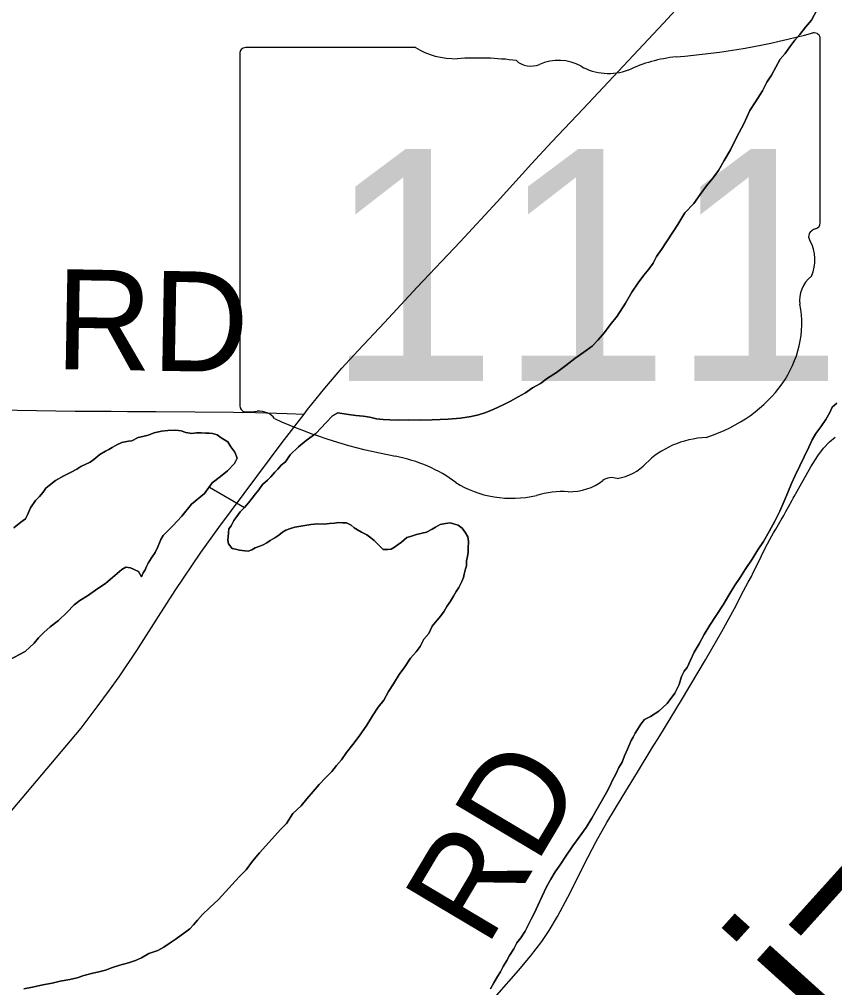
# Model space of a CAD drawing. Extents: x -483 to 680, y 0 to 440.
# Drawn here: x 143.54 to 166.7, y 160.88 to 188.39 of the extents above; entities that cross this region are included whole.
import ezdxf

# ---------------------------------------------------------------- set-up
doc = ezdxf.new("R2010")
doc.units = 0
for name, color, linetype in [('GM_X_County_Road', 7, 'Continuous'), ('GM_X_County_Road_Text', 7, 'Continuous'), ('GM_X_Major_River', 7, 'Continuous'), ('GM_X_Major_River_Text', 7, 'Continuous'), ('GM_X_Minor_Lake', 7, 'Continuous'), ('GM_X_Minor_River', 7, 'Continuous'), ('GM_X_State_Location', 7, 'Continuous'), ('GM_X_State_Route', 7, 'Continuous'), ('GM_X_State_Shield', 7, 'Continuous'), ('GM_X_Township_Road', 7, 'Continuous'), ('GM_X_Township_Road_Text', 7, 'Continuous')]:
    doc.layers.add(name, color=color, linetype=linetype)

msp = doc.modelspace()

# ---------------------------------------------------------------- linework, layer by layer
at = {"layer": 'GM_X_County_Road'}
msp.add_lwpolyline([(157.096, 160.664), (157.712, 161.363), (158.053, 161.768), (158.378, 162.187), (158.586, 162.498), (158.827, 162.9), (159.122, 163.449), (159.691, 164.59), (159.92, 165.03), (160.223, 165.57), (160.658, 166.287), (161.095, 167.002), (161.517, 167.69), (161.728, 168.035), (162.345, 169.042), (163.027, 170.191), (163.49, 171.001), (163.85, 171.654), (164.112, 172.149), (164.242, 172.397), (164.332, 172.56), (164.385, 172.672), (164.492, 172.895), (164.724, 173.365), (164.854, 173.61), (164.915, 173.717), (164.96, 173.798), (165.022, 173.904), (165.175, 174.166), (165.254, 174.294), (165.309, 174.406), (165.383, 174.539), (165.491, 174.726), (165.519, 174.782), (165.55, 174.836), (165.716, 175.133), (166.018, 175.675), (166.216, 175.988), (166.381, 176.207), (166.548, 176.384), (166.71, 176.521)], dxfattribs=at)
at = {"layer": 'GM_X_Major_River'}
for points in [[(166.205, 188.667), (166.043, 188.368), (165.865, 188.165), (165.706, 187.961), (165.567, 187.794), (165.428, 187.609), (165.289, 187.423), (165.15, 187.256), (165.029, 187.032), (164.907, 186.808), (164.768, 186.603), (164.646, 186.36), (164.445, 186.043), (164.285, 185.801), (164.121, 185.426), (163.918, 185.053), (163.735, 184.678), (163.554, 184.38), (163.393, 184.1), (163.233, 183.877), (163.055, 183.655), (162.876, 183.413), (162.696, 183.153), (162.44, 182.895), (162.239, 182.559), (161.778, 181.852), (161.639, 181.647), (161.537, 181.46), (161.418, 181.293), (161.279, 181.126), (161.12, 180.903), (160.94, 180.643), (160.758, 180.326), (160.518, 179.953), (160.32, 179.713), (160.161, 179.49), (159.983, 179.286), (159.805, 179.102), (159.572, 178.938), (159.318, 178.757), (159.064, 178.556), (158.791, 178.356), (158.539, 178.193), (158.343, 178.047), (158.111, 177.922), (157.916, 177.776), (157.703, 177.669), (157.49, 177.543), (157.315, 177.454), (157.122, 177.365), (156.929, 177.276), (156.755, 177.206), (156.582, 177.155), (156.371, 177.104), (156.065, 177.058), (155.721, 177.031), (155.263, 177.008), (154.939, 177), (154.597, 177.011), (154.311, 177.002), (154.064, 177.01), (153.874, 177.016), (153.684, 177.042), (153.495, 177.086), (153.305, 177.111), (153.097, 177.137), (152.888, 177.163), (152.585, 177.211), (152.43, 177.121), (152.252, 176.937), (151.957, 176.623), (151.859, 176.551), (151.684, 176.423), (151.469, 176.24), (151.233, 176.02), (151.093, 175.815), (150.976, 175.724), (150.877, 175.613)], [(150.877, 175.613), (150.976, 175.724), (151.093, 175.815), (151.233, 176.02), (151.469, 176.24), (151.684, 176.423), (151.859, 176.551), (151.957, 176.623), (152.252, 176.937), (152.43, 177.121), (152.585, 177.211), (152.888, 177.163), (153.097, 177.137), (153.305, 177.111), (153.495, 177.086), (153.684, 177.042), (153.874, 177.016), (154.064, 177.01), (154.311, 177.002), (154.597, 177.011), (154.939, 177), (155.263, 177.008), (155.721, 177.031), (156.065, 177.058), (156.371, 177.104), (156.582, 177.155), (156.755, 177.206), (156.929, 177.276), (157.122, 177.365), (157.315, 177.454), (157.49, 177.543), (157.703, 177.669), (157.916, 177.776), (158.111, 177.922), (158.343, 178.047), (158.539, 178.193), (158.791, 178.356), (159.064, 178.556), (159.318, 178.757), (159.572, 178.938), (159.805, 179.102), (159.983, 179.286), (160.161, 179.49), (160.32, 179.713), (160.518, 179.953), (160.758, 180.326), (160.94, 180.643), (161.12, 180.903), (161.279, 181.126), (161.418, 181.293), (161.537, 181.46), (161.639, 181.647), (161.778, 181.852), (162.239, 182.559), (162.44, 182.895), (162.696, 183.153), (162.876, 183.413), (163.055, 183.655), (163.233, 183.877), (163.393, 184.1), (163.554, 184.38), (163.735, 184.678), (163.918, 185.053), (164.121, 185.426), (164.285, 185.801), (164.445, 186.043), (164.646, 186.36), (164.768, 186.603), (164.907, 186.808), (165.029, 187.032), (165.15, 187.256), (165.289, 187.423), (165.428, 187.609), (165.567, 187.794), (165.706, 187.961), (165.865, 188.165), (166.043, 188.368), (166.205, 188.667)], [(158.757, 164.166), (158.897, 164.371), (159.057, 164.613), (159.257, 164.911), (159.436, 165.152), (159.635, 165.431), (159.796, 165.692), (160.219, 166.419), (160.321, 166.625), (160.383, 166.775), (160.483, 166.943), (160.565, 167.131), (160.665, 167.28), (160.729, 167.468), (160.811, 167.655), (160.872, 167.786), (160.914, 167.899), (160.974, 167.992), (161.034, 168.104), (161.095, 168.216), (161.195, 168.365), (161.295, 168.495), (161.469, 168.585), (161.702, 168.729), (161.937, 168.949), (162.156, 169.246), (162.278, 169.49), (162.343, 169.716), (162.424, 169.865), (162.503, 169.977), (162.605, 170.183), (162.708, 170.408), (162.849, 170.65), (162.99, 170.912), (163.151, 171.173), (163.331, 171.452), (163.531, 171.75), (163.693, 172.03), (163.853, 172.291), (164.013, 172.533), (164.154, 172.756), (164.354, 173.054), (164.514, 173.315), (164.674, 173.557), (164.836, 173.837), (164.998, 174.136), (165.14, 174.417), (165.263, 174.698), (165.366, 174.942), (165.47, 175.205), (165.572, 175.429), (165.96, 176.235), (166.061, 176.44), (166.163, 176.627), (166.302, 176.813), (166.442, 177.018), (166.563, 177.223), (166.624, 177.373), (166.761, 177.482)], [(166.761, 177.482), (166.624, 177.373), (166.563, 177.223), (166.442, 177.018), (166.302, 176.813), (166.163, 176.627), (166.061, 176.44), (165.96, 176.235), (165.572, 175.429), (165.47, 175.205), (165.366, 174.942), (165.263, 174.698), (165.14, 174.417), (164.998, 174.136), (164.836, 173.837), (164.674, 173.557), (164.514, 173.315), (164.354, 173.054), (164.154, 172.756), (164.013, 172.533), (163.853, 172.291), (163.693, 172.03), (163.531, 171.75), (163.331, 171.452), (163.151, 171.173), (162.99, 170.912), (162.849, 170.65), (162.708, 170.408), (162.605, 170.183), (162.503, 169.977), (162.424, 169.865), (162.343, 169.716), (162.278, 169.49), (162.156, 169.246), (161.937, 168.949), (161.702, 168.729), (161.469, 168.585), (161.295, 168.495), (161.195, 168.365), (161.095, 168.216), (161.034, 168.104), (160.974, 167.992), (160.914, 167.899), (160.872, 167.786), (160.811, 167.655), (160.729, 167.468), (160.665, 167.28), (160.565, 167.131), (160.483, 166.943), (160.383, 166.775), (160.321, 166.625), (160.219, 166.419), (159.796, 165.692), (159.635, 165.431), (159.436, 165.152), (159.257, 164.911), (159.057, 164.613), (158.897, 164.371), (158.757, 164.166)], [(150.877, 175.613), (150.798, 175.521), (150.68, 175.391), (150.582, 175.3), (150.444, 175.171), (150.344, 175.022), (150.245, 174.911), (150.146, 174.781), (150.047, 174.652), (149.928, 174.522), (149.81, 174.393), (149.711, 174.263), (149.631, 174.152), (149.55, 174.002), (149.49, 173.909), (149.464, 173.682), (149.46, 173.587), (149.476, 173.491), (149.586, 173.354), (149.681, 173.332), (149.794, 173.309), (149.946, 173.285), (150.041, 173.282), (150.137, 173.317), (150.234, 173.371), (150.369, 173.423), (150.466, 173.458), (150.563, 173.512), (150.66, 173.585), (150.796, 173.656), (150.912, 173.729), (151.01, 173.821), (151.107, 173.874), (151.242, 173.927), (151.358, 173.961), (151.817, 174.041), (152.008, 174.054), (152.198, 174.047), (152.351, 174.061), (152.485, 174.076), (152.6, 174.091), (152.714, 174.087), (152.828, 174.084), (152.959, 174.022), (153.052, 173.943), (153.145, 173.883), (153.257, 173.822), (153.407, 173.741), (153.519, 173.661), (153.612, 173.582), (153.759, 173.444), (153.87, 173.326), (154.003, 173.322), (154.099, 173.338), (154.196, 173.391), (154.293, 173.464), (154.391, 173.537), (154.547, 173.665), (154.644, 173.7), (154.817, 173.751), (155.104, 173.818), (155.26, 173.908), (155.357, 173.961), (155.492, 174.033), (155.646, 174.066), (155.779, 174.081), (155.874, 174.058), (156.006, 174.016), (156.117, 173.936), (156.208, 173.8), (156.281, 173.683), (156.296, 173.55), (156.289, 173.36), (156.286, 173.246), (156.263, 173.132), (156.24, 173), (156.236, 172.867), (156.214, 172.773), (156.171, 172.622), (156.149, 172.528), (156.107, 172.415), (156.025, 172.246), (155.946, 172.135), (155.865, 172.004), (155.784, 171.855), (155.684, 171.706), (155.604, 171.575), (155.505, 171.446), (155.405, 171.316), (155.267, 171.149), (155.165, 170.943), (155.026, 170.777), (154.924, 170.571), (154.806, 170.423), (154.647, 170.238), (154.487, 169.996), (154.328, 169.773), (154.167, 169.512), (154.027, 169.288), (153.886, 169.045), (153.727, 168.842)], [(153.727, 168.842), (153.886, 169.045), (154.027, 169.288), (154.167, 169.512), (154.328, 169.773), (154.487, 169.996), (154.647, 170.238), (154.806, 170.423), (154.924, 170.571), (155.026, 170.777), (155.165, 170.943), (155.267, 171.149), (155.405, 171.316), (155.505, 171.446), (155.604, 171.575), (155.684, 171.706), (155.784, 171.855), (155.865, 172.004), (155.946, 172.135), (156.025, 172.246), (156.107, 172.415), (156.149, 172.528), (156.171, 172.622), (156.214, 172.773), (156.236, 172.867), (156.24, 173), (156.263, 173.132), (156.286, 173.246), (156.289, 173.36), (156.296, 173.55), (156.281, 173.683), (156.208, 173.8), (156.117, 173.936), (156.006, 174.016), (155.874, 174.058), (155.779, 174.081), (155.646, 174.066), (155.492, 174.033), (155.357, 173.961), (155.26, 173.908), (155.104, 173.818), (154.817, 173.751), (154.644, 173.7), (154.547, 173.665), (154.391, 173.537), (154.293, 173.464), (154.196, 173.391), (154.099, 173.338), (154.003, 173.322), (153.87, 173.326), (153.759, 173.444), (153.612, 173.582), (153.519, 173.661), (153.407, 173.741), (153.257, 173.822), (153.145, 173.883), (153.052, 173.943), (152.959, 174.022), (152.828, 174.084), (152.714, 174.087), (152.6, 174.091), (152.485, 174.076), (152.351, 174.061), (152.198, 174.047), (152.008, 174.054), (151.817, 174.041), (151.358, 173.961), (151.242, 173.927), (151.107, 173.874), (151.01, 173.821), (150.912, 173.729), (150.796, 173.656), (150.66, 173.585), (150.563, 173.512), (150.466, 173.458), (150.369, 173.423), (150.234, 173.371), (150.137, 173.317), (150.041, 173.282), (149.946, 173.285), (149.794, 173.309), (149.681, 173.332), (149.586, 173.354), (149.476, 173.491), (149.46, 173.587), (149.464, 173.682), (149.49, 173.909), (149.55, 174.002), (149.631, 174.152), (149.711, 174.263), (149.81, 174.393), (149.928, 174.522), (150.047, 174.652), (150.146, 174.781), (150.245, 174.911), (150.344, 175.022), (150.444, 175.171), (150.582, 175.3), (150.68, 175.391), (150.798, 175.521), (150.877, 175.613)], [(153.727, 168.842), (153.567, 168.6), (153.406, 168.339), (153.186, 168.022), (153.007, 167.781), (152.829, 167.559), (152.689, 167.354), (152.55, 167.188), (152.412, 167.021), (152.234, 166.837), (152.057, 166.653), (151.879, 166.449), (151.701, 166.246), (151.543, 166.042), (151.307, 165.821), (151.127, 165.542), (150.969, 165.376), (150.358, 164.711), (150.159, 164.471), (149.98, 164.229), (149.783, 164.027), (149.586, 163.805), (149.389, 163.602), (149.191, 163.381), (148.936, 163.142), (148.74, 162.958), (148.601, 162.792), (148.483, 162.662), (148.384, 162.552), (148.267, 162.46), (148.131, 162.37), (147.994, 162.26), (147.819, 162.152), (147.644, 162.025), (147.47, 161.935), (147.219, 161.849), (147.006, 161.722), (146.832, 161.652), (146.639, 161.582), (146.39, 161.515), (146.178, 161.445), (145.985, 161.376), (145.793, 161.325), (145.582, 161.275), (145.371, 161.225), (145.179, 161.155), (144.968, 161.105), (144.699, 161.057), (144.469, 161.008), (144.201, 160.96), (143.913, 160.893), (143.664, 160.844)], [(143.664, 160.844), (143.913, 160.893), (144.201, 160.96), (144.469, 161.008), (144.699, 161.057), (144.968, 161.105), (145.179, 161.155), (145.371, 161.225), (145.582, 161.275), (145.793, 161.325), (145.985, 161.376), (146.178, 161.445), (146.39, 161.515), (146.639, 161.582), (146.832, 161.652), (147.006, 161.722), (147.219, 161.849), (147.47, 161.935), (147.644, 162.025), (147.819, 162.152), (147.994, 162.26), (148.131, 162.37), (148.267, 162.46), (148.384, 162.552), (148.483, 162.662), (148.601, 162.792), (148.74, 162.958), (148.936, 163.142), (149.191, 163.381), (149.389, 163.602), (149.586, 163.805), (149.783, 164.027), (149.98, 164.229), (150.159, 164.471), (150.358, 164.711), (150.969, 165.376), (151.127, 165.542), (151.307, 165.821), (151.543, 166.042), (151.701, 166.246), (151.879, 166.449), (152.057, 166.653), (152.234, 166.837), (152.412, 167.021), (152.55, 167.188), (152.689, 167.354), (152.829, 167.559), (153.007, 167.781), (153.186, 168.022), (153.406, 168.339), (153.567, 168.6), (153.727, 168.842)], [(156.918, 160.841), (157.018, 161.009), (157.119, 161.196), (157.2, 161.327), (157.281, 161.476), (157.381, 161.644), (157.462, 161.793), (157.583, 161.98), (157.664, 162.148), (157.783, 162.296), (157.903, 162.483), (158.004, 162.669), (158.086, 162.838), (158.167, 163.006), (158.269, 163.212), (158.392, 163.474), (158.515, 163.737), (158.636, 163.961), (158.757, 164.166)], [(158.757, 164.166), (158.636, 163.961), (158.515, 163.737), (158.392, 163.474), (158.269, 163.212), (158.167, 163.006), (158.086, 162.838), (158.004, 162.669), (157.903, 162.483), (157.783, 162.296), (157.664, 162.148), (157.583, 161.98), (157.462, 161.793), (157.381, 161.644), (157.281, 161.476), (157.2, 161.327), (157.119, 161.196), (157.018, 161.009), (156.918, 160.841)]]:
    msp.add_lwpolyline(points, dxfattribs=at)
at = {"layer": 'GM_X_Minor_Lake'}
for points in [[(147.516, 173.518), (147.557, 173.612), (147.618, 173.724), (147.716, 173.816), (147.893, 174), (148.15, 174.277), (148.427, 174.61), (148.799, 174.921), (149.018, 175.218), (149.252, 175.401), (149.447, 175.565), (149.644, 175.768), (149.725, 175.918), (149.655, 176.091), (149.545, 176.247), (149.455, 176.383), (149.361, 176.443), (149.268, 176.504), (149.156, 176.583), (149.024, 176.626), (148.929, 176.629), (148.834, 176.632), (148.701, 176.637), (148.568, 176.641), (148.434, 176.626), (148.264, 176.651), (148.132, 176.694), (147.98, 176.718), (147.751, 176.706), (147.579, 176.693), (147.368, 176.643), (147.195, 176.573), (147.041, 176.54), (146.907, 176.506), (146.733, 176.417), (146.637, 176.401), (146.445, 176.369), (146.31, 176.298), (146.174, 176.226), (146.077, 176.172), (145.98, 176.118), (145.825, 176.028), (145.649, 175.882), (145.552, 175.809), (145.281, 175.685), (145.165, 175.613), (145.009, 175.523), (144.796, 175.416), (144.564, 175.29), (144.388, 175.144), (144.29, 175.071), (144.211, 174.96), (144.111, 174.83), (143.993, 174.72), (143.854, 174.515), (143.771, 174.309), (143.71, 174.197), (143.574, 174.106), (143.378, 173.941)], [(143.378, 173.941), (143.574, 174.106), (143.71, 174.197), (143.771, 174.309), (143.854, 174.515), (143.993, 174.72), (144.111, 174.83), (144.211, 174.96), (144.29, 175.071), (144.388, 175.144), (144.564, 175.29), (144.796, 175.416), (145.009, 175.523), (145.165, 175.613), (145.281, 175.685), (145.552, 175.809), (145.649, 175.882), (145.825, 176.028), (145.98, 176.118), (146.077, 176.172), (146.174, 176.226), (146.31, 176.298), (146.445, 176.369), (146.637, 176.401), (146.733, 176.417), (146.907, 176.506), (147.041, 176.54), (147.195, 176.573), (147.368, 176.643), (147.579, 176.693), (147.751, 176.706), (147.98, 176.718), (148.132, 176.694), (148.264, 176.651), (148.434, 176.626), (148.568, 176.641), (148.701, 176.637), (148.834, 176.632), (148.929, 176.629), (149.024, 176.626), (149.156, 176.583), (149.268, 176.504), (149.361, 176.443), (149.455, 176.383), (149.545, 176.247), (149.655, 176.091), (149.725, 175.918), (149.644, 175.768), (149.447, 175.565), (149.252, 175.401), (149.018, 175.218), (148.799, 174.921), (148.427, 174.61), (148.15, 174.277), (147.893, 174), (147.716, 173.816), (147.618, 173.724), (147.557, 173.612), (147.516, 173.518)], [(143.239, 170.179), (143.704, 170.43), (143.822, 170.54), (143.959, 170.669), (144.078, 170.817), (144.235, 170.964), (144.412, 171.13), (144.646, 171.312), (144.882, 171.532), (145.098, 171.754), (145.255, 171.881), (145.468, 172.008), (145.702, 172.171), (145.994, 172.37), (146.249, 172.59), (146.444, 172.755), (146.561, 172.827), (146.693, 172.804), (146.919, 172.701), (147.009, 172.546), (147.051, 172.659), (147.111, 172.752), (147.152, 172.846), (147.193, 172.939), (147.293, 173.088), (147.393, 173.237), (147.474, 173.406), (147.516, 173.518)], [(147.516, 173.518), (147.474, 173.406), (147.393, 173.237), (147.293, 173.088), (147.193, 172.939), (147.152, 172.846), (147.111, 172.752), (147.051, 172.659), (147.009, 172.546), (146.919, 172.701), (146.693, 172.804), (146.561, 172.827), (146.444, 172.755), (146.249, 172.59), (145.994, 172.37), (145.702, 172.171), (145.468, 172.008), (145.255, 171.881), (145.098, 171.754), (144.882, 171.532), (144.646, 171.312), (144.412, 171.13), (144.235, 170.964), (144.078, 170.817), (143.959, 170.669), (143.822, 170.54), (143.704, 170.43), (143.239, 170.179)]]:
    msp.add_lwpolyline(points, dxfattribs=at)
at = {"layer": 'GM_X_Minor_River'}
msp.add_line((148.938, 175.096), (149.933, 174.523), dxfattribs=at)
at = {"layer": 'GM_X_State_Route'}
msp.add_lwpolyline([(142.134, 164.51), (144.581, 167.407), (145.288, 168.251), (145.751, 168.857), (146.102, 169.331), (146.37, 169.711), (146.87, 170.459), (147.49, 171.427), (147.963, 172.159), (148.693, 173.242), (149.2, 173.952), (151.002, 176.37), (151.623, 177.174), (151.725, 177.306), (152.211, 177.913), (152.698, 178.481), (153.161, 178.985), (153.909, 179.776), (154.841, 180.776), (156.055, 182.067), (157.114, 183.204), (158.081, 184.281), (158.665, 184.907), (159.552, 185.845), (161.833, 188.282), (162.282, 188.768)], dxfattribs=at)
at = {"layer": 'GM_X_State_Shield'}
for p, q in [((166.283, 182.604), (166.283, 187.838)), ((149.804, 187.418), (149.804, 177.412)), ((154.792, 187.59), (149.966, 187.59)), ((166.282, 182.605), (166.283, 182.604))]:
    msp.add_line(p, q, dxfattribs=at)
for centre, major_axis, start_param, end_param in [((160.413, 201.232), (17.476, 0), 4.814394, 5.042369), ((166.1, 187.86), (0.183, 0), 6.141152, 7.989035), ((149.993, 187.44), (0.191, 0), 1.712693, 3.28349), ((155.942, 188.752), (1.852, 0), 4.042523, 4.731795), ((156.556, 181.973), (6.648, 0), 1.404758, 1.657858), ((158.065, 187.491), (0.534, 0), 3.836095, 5.185415), ((158.849, 186.335), (1.111, 0), 0.950623, 2.079405), ((162.642, 184.534), (3.516, 0), 1.699011, 2.107814), ((160.282, 187.921), (1.336, 0), 4.081561, 5.145723), ((166.241, 182.22), (0.284, 0), 1.883978, 3.671073), ((166.087, 182.584), (0.196, 0), 5.05454, 6.418171), ((164.435, 181.558), (1.704, 0), 5.934695, 6.695948), ((166.94, 180.414), (1.24, 0), 2.387724, 3.262537), ((161.392, 179.748), (4.371, 0), 5.101752, 6.440018), ((149.994, 177.39), (0.193, 0), 3.00124, 4.508301), ((150.024, 178.414), (1.47, 0), 4.665946, 4.897461), ((150.324, 176.835), (0.53, 0), 0.519207, 1.627899), ((157.016, 185.825), (12.62, 0), 4.195997, 4.488961), ((163.235, 174.603), (2.394, 0), 1.647645, 2.488434), ((153.253, 172.917), (3.949, 0), 0.823519, 1.323587), ((160.202, 176.443), (1.412, 0), 4.937069, 5.64225), ((159.155, 176.036), (1.335, 0), 4.691044, 5.507374), ((160.362, 175.067), (0.376, 0), 1.147584, 2.315152), ((157.524, 176.785), (2.506, 0), 4.026481, 4.996735), ((158.972, 173.326), (2.059, 0), 1.495662, 1.94098)]:
    msp.add_ellipse(centre, major_axis=major_axis, ratio=0.8, start_param=start_param, end_param=end_param, dxfattribs=at)
at = {"layer": 'GM_X_Township_Road'}
msp.add_lwpolyline([(137.241, 177.361), (137.444, 177.36), (138.097, 177.353), (140.893, 177.327), (141.638, 177.323), (143.471, 177.287), (145.118, 177.26), (145.832, 177.255), (146.142, 177.254), (146.609, 177.249), (147.417, 177.248), (148.535, 177.237), (149.623, 177.227), (150.244, 177.218), (151.141, 177.189), (151.623, 177.174)], dxfattribs=at)

# ---------------------------------------------------------------- texts
at = {"layer": 'GM_X_County_Road_Text'}
msp.add_text('RD', height=2.8409, rotation=59.2301, dxfattribs=at).set_placement((156.807, 161.996))
at = {"layer": 'GM_X_Major_River_Text'}
msp.add_text('Auglaize', height=4.7371, rotation=47.9285, dxfattribs=at).set_placement((156.05, 146.888))
at = {"layer": 'GM_X_State_Location'}
for s in ['s', 'r']:
    msp.add_text(s, height=0.00947, dxfattribs=at).set_placement((157.858, 181.75))
msp.add_text('111', height=0.00947, rotation=0, dxfattribs=at).set_placement((154.515, 181.061))
at = {"layer": 'GM_X_State_Shield'}
msp.add_text('111', height=6.5918, dxfattribs=at).set_placement((152.232, 178.118))
at = {"layer": 'GM_X_Township_Road_Text'}
msp.add_text('RD', height=2.8409, rotation=359.0105, dxfattribs=at).set_placement((144.541, 178.455))

doc.saveas('drawing.dxf')
